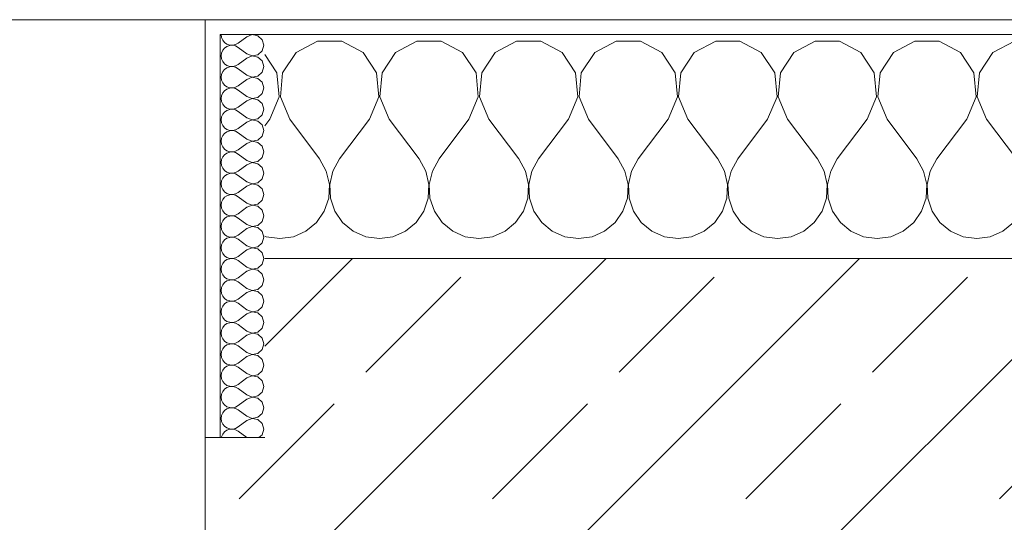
# Model space of a CAD drawing. Header units: metres. Extents: x -3.6 to 84.5, y -11 to 16.8.
# Tile 643 of 656: x 57.426 to 58.085, y 13.518 to 13.855. Entities that reach past the tile are written whole.
import ezdxf

# ---------------------------------------------------------------- set-up
doc = ezdxf.new("R2010")
doc.units = ezdxf.units.M
doc.header["$MEASUREMENT"] = 0
doc.layers.add('604 - Struktur.Wand Aussen', color=7, linetype='Continuous')
pattern_1 = [(0, (0, 0), (0, 0.08660254), [0, -0.05]), (0, (0.025, 0.0433), (0, 0.08660254), [0, -0.05])]

# ---------------------------------------------------------------- blocks, each defined once
blk = doc.blocks.new('*X42')
at = {"layer": '604 - Struktur.Wand Aussen', "color": 7, "linetype": 'Continuous', "lineweight": 5}
for p, q in [((57.62521, 13.84066), (57.6109, 13.83299)), ((57.64145, 13.84066), (57.62521, 13.84066)), ((57.65576, 13.83299), (57.64145, 13.84066)), ((57.69188, 13.84066), (57.67757, 13.83299)), ((57.70812, 13.84066), (57.69188, 13.84066)), ((57.72243, 13.83299), (57.70812, 13.84066)), ((57.75855, 13.84066), (57.74424, 13.83299)), ((57.77479, 13.84066), (57.75855, 13.84066)), ((57.7891, 13.83299), (57.77479, 13.84066)), ((57.82521, 13.84066), (57.8109, 13.83299)), ((57.84145, 13.84066), (57.82521, 13.84066)), ((57.85576, 13.83299), (57.84145, 13.84066)), ((57.89188, 13.84066), (57.87757, 13.83299)), ((57.90812, 13.84066), (57.89188, 13.84066)), ((57.92243, 13.83299), (57.90812, 13.84066)), ((57.95855, 13.84066), (57.94424, 13.83299)), ((57.97479, 13.84066), (57.95855, 13.84066)), ((57.9891, 13.83299), (57.97479, 13.84066)), ((58.02521, 13.84066), (58.0109, 13.83299)), ((58.04145, 13.84066), (58.02521, 13.84066)), ((58.05576, 13.83299), (58.04145, 13.84066)), ((58.09188, 13.84066), (58.07757, 13.83299)), ((58.10812, 13.84066), (58.09188, 13.84066)), ((58.12243, 13.83299), (58.10812, 13.84066)), ((58.15855, 13.84066), (58.14424, 13.83299)), ((58.17479, 13.84066), (58.15855, 13.84066)), ((58.1891, 13.83299), (58.17479, 13.84066)), ((58.22521, 13.84066), (58.2109, 13.83299)), ((58.24145, 13.84066), (58.22521, 13.84066)), ((58.25576, 13.83299), (58.24145, 13.84066)), ((58.29188, 13.84066), (58.27757, 13.83299)), ((58.30812, 13.84066), (58.29188, 13.84066)), ((58.32243, 13.83299), (58.30812, 13.84066)), ((58.35855, 13.84066), (58.34424, 13.83299)), ((58.37479, 13.84066), (58.35855, 13.84066)), ((58.3891, 13.83299), (58.37479, 13.84066)), ((58.42521, 13.84066), (58.4109, 13.83299)), ((58.44145, 13.84066), (58.42521, 13.84066)), ((58.45576, 13.83299), (58.44145, 13.84066)), ((58.49188, 13.84066), (58.47757, 13.83299)), ((58.50812, 13.84066), (58.49188, 13.84066)), ((58.52243, 13.83299), (58.50812, 13.84066)), ((58.55855, 13.84066), (58.54424, 13.83299)), ((58.57479, 13.84066), (58.55855, 13.84066)), ((58.5891, 13.83299), (58.57479, 13.84066)), ((58.62521, 13.84066), (58.6109, 13.83299)), ((58.64145, 13.84066), (58.62521, 13.84066)), ((58.65576, 13.83299), (58.64145, 13.84066)), ((58.69188, 13.84066), (58.67757, 13.83299)), ((58.7, 13.84066), (58.69188, 13.84066)), ((57.6109, 13.83299), (57.60192, 13.81947)), ((57.66475, 13.81947), (57.65576, 13.83299)), ((57.67757, 13.83299), (57.66858, 13.81947)), ((57.73142, 13.81947), (57.72243, 13.83299)), ((57.74424, 13.83299), (57.73525, 13.81947)), ((57.79808, 13.81947), (57.7891, 13.83299)), ((57.8109, 13.83299), (57.80192, 13.81947)), ((57.86475, 13.81947), (57.85576, 13.83299)), ((57.87757, 13.83299), (57.86858, 13.81947)), ((57.93142, 13.81947), (57.92243, 13.83299)), ((57.94424, 13.83299), (57.93525, 13.81947)), ((57.99808, 13.81947), (57.9891, 13.83299)), ((58.0109, 13.83299), (58.00192, 13.81947)), ((58.06475, 13.81947), (58.05576, 13.83299)), ((58.07757, 13.83299), (58.06858, 13.81947)), ((58.13142, 13.81947), (58.12243, 13.83299)), ((58.14424, 13.83299), (58.13525, 13.81947)), ((58.19808, 13.81947), (58.1891, 13.83299)), ((58.2109, 13.83299), (58.20192, 13.81947)), ((58.26475, 13.81947), (58.25576, 13.83299)), ((58.27757, 13.83299), (58.26858, 13.81947)), ((58.33142, 13.81947), (58.32243, 13.83299)), ((58.34424, 13.83299), (58.33525, 13.81947)), ((58.39808, 13.81947), (58.3891, 13.83299)), ((58.4109, 13.83299), (58.40192, 13.81947)), ((58.46475, 13.81947), (58.45576, 13.83299)), ((58.47757, 13.83299), (58.46858, 13.81947)), ((58.53142, 13.81947), (58.52243, 13.83299)), ((58.54424, 13.83299), (58.53525, 13.81947)), ((58.59808, 13.81947), (58.5891, 13.83299)), ((58.6109, 13.83299), (58.60192, 13.81947)), ((58.66475, 13.81947), (58.65576, 13.83299)), ((58.67757, 13.83299), (58.66858, 13.81947)), ((57.59808, 13.81947), (57.59, 13.83163)), ((57.59962, 13.8033), (57.59808, 13.81947)), ((57.60192, 13.81947), (57.60038, 13.8033)), ((57.66629, 13.8033), (57.66475, 13.81947)), ((57.66858, 13.81947), (57.66705, 13.8033)), ((57.73295, 13.8033), (57.73142, 13.81947)), ((57.73525, 13.81947), (57.73371, 13.8033)), ((57.79962, 13.8033), (57.79808, 13.81947)), ((57.80192, 13.81947), (57.80038, 13.8033)), ((57.86629, 13.8033), (57.86475, 13.81947)), ((57.86858, 13.81947), (57.86705, 13.8033)), ((57.93295, 13.8033), (57.93142, 13.81947)), ((57.93525, 13.81947), (57.93371, 13.8033)), ((57.99962, 13.8033), (57.99808, 13.81947)), ((58.00192, 13.81947), (58.00038, 13.8033)), ((58.06629, 13.8033), (58.06475, 13.81947)), ((58.06858, 13.81947), (58.06705, 13.8033)), ((58.13295, 13.8033), (58.13142, 13.81947)), ((58.13525, 13.81947), (58.13371, 13.8033)), ((58.19962, 13.8033), (58.19808, 13.81947)), ((58.20192, 13.81947), (58.20038, 13.8033)), ((58.26629, 13.8033), (58.26475, 13.81947)), ((58.26858, 13.81947), (58.26705, 13.8033)), ((58.33295, 13.8033), (58.33142, 13.81947)), ((58.33525, 13.81947), (58.33371, 13.8033)), ((58.39962, 13.8033), (58.39808, 13.81947)), ((58.40192, 13.81947), (58.40038, 13.8033)), ((58.46629, 13.8033), (58.46475, 13.81947)), ((58.46858, 13.81947), (58.46705, 13.8033)), ((58.53295, 13.8033), (58.53142, 13.81947)), ((58.53525, 13.81947), (58.53371, 13.8033)), ((58.59962, 13.8033), (58.59808, 13.81947)), ((58.60192, 13.81947), (58.60038, 13.8033)), ((58.66629, 13.8033), (58.66475, 13.81947)), ((58.66858, 13.81947), (58.66705, 13.8033)), ((57.59333, 13.78833), (57.59962, 13.8033)), ((57.60038, 13.8033), (57.60667, 13.78833)), ((57.66, 13.78833), (57.66629, 13.8033)), ((57.66705, 13.8033), (57.67333, 13.78833)), ((57.72667, 13.78833), (57.73295, 13.8033)), ((57.73371, 13.8033), (57.74, 13.78833)), ((57.79333, 13.78833), (57.79962, 13.8033)), ((57.80038, 13.8033), (57.80667, 13.78833)), ((57.86, 13.78833), (57.86629, 13.8033)), ((57.86705, 13.8033), (57.87333, 13.78833)), ((57.92667, 13.78833), (57.93295, 13.8033)), ((57.93371, 13.8033), (57.94, 13.78833)), ((57.99333, 13.78833), (57.99962, 13.8033)), ((58.00038, 13.8033), (58.00667, 13.78833)), ((58.06, 13.78833), (58.06629, 13.8033)), ((58.06705, 13.8033), (58.07333, 13.78833)), ((58.12667, 13.78833), (58.13295, 13.8033)), ((58.13371, 13.8033), (58.14, 13.78833)), ((58.19333, 13.78833), (58.19962, 13.8033)), ((58.20038, 13.8033), (58.20667, 13.78833)), ((58.26, 13.78833), (58.26629, 13.8033)), ((58.26705, 13.8033), (58.27333, 13.78833)), ((58.32667, 13.78833), (58.33295, 13.8033)), ((58.33371, 13.8033), (58.34, 13.78833)), ((58.39333, 13.78833), (58.39962, 13.8033)), ((58.40038, 13.8033), (58.40667, 13.78833)), ((58.46, 13.78833), (58.46629, 13.8033)), ((58.46705, 13.8033), (58.47333, 13.78833)), ((58.52667, 13.78833), (58.53295, 13.8033)), ((58.53371, 13.8033), (58.54, 13.78833)), ((58.59333, 13.78833), (58.59962, 13.8033)), ((58.60038, 13.8033), (58.60667, 13.78833)), ((58.66, 13.78833), (58.66629, 13.8033)), ((58.66705, 13.8033), (58.67333, 13.78833)), ((57.59333, 13.78833), (57.59, 13.78389)), ((57.60667, 13.78833), (57.62667, 13.76167)), ((57.66, 13.78833), (57.64, 13.76167)), ((57.67333, 13.78833), (57.69333, 13.76167)), ((57.72667, 13.78833), (57.70667, 13.76167)), ((57.74, 13.78833), (57.76, 13.76167)), ((57.79333, 13.78833), (57.77333, 13.76167)), ((57.80667, 13.78833), (57.82667, 13.76167)), ((57.86, 13.78833), (57.84, 13.76167)), ((57.87333, 13.78833), (57.89333, 13.76167)), ((57.92667, 13.78833), (57.90667, 13.76167)), ((57.94, 13.78833), (57.96, 13.76167)), ((57.99333, 13.78833), (57.97333, 13.76167)), ((58.00667, 13.78833), (58.02667, 13.76167)), ((58.06, 13.78833), (58.04, 13.76167)), ((58.07333, 13.78833), (58.09333, 13.76167)), ((58.12667, 13.78833), (58.10667, 13.76167)), ((58.14, 13.78833), (58.16, 13.76167)), ((58.19333, 13.78833), (58.17333, 13.76167)), ((58.20667, 13.78833), (58.22667, 13.76167)), ((58.26, 13.78833), (58.24, 13.76167)), ((58.27333, 13.78833), (58.29333, 13.76167)), ((58.32667, 13.78833), (58.30667, 13.76167)), ((58.34, 13.78833), (58.36, 13.76167)), ((58.39333, 13.78833), (58.37333, 13.76167)), ((58.40667, 13.78833), (58.42667, 13.76167)), ((58.46, 13.78833), (58.44, 13.76167)), ((58.47333, 13.78833), (58.49333, 13.76167)), ((58.52667, 13.78833), (58.50667, 13.76167)), ((58.54, 13.78833), (58.56, 13.76167)), ((58.59333, 13.78833), (58.57333, 13.76167)), ((58.60667, 13.78833), (58.62667, 13.76167)), ((58.66, 13.78833), (58.64, 13.76167)), ((58.67333, 13.78833), (58.69333, 13.76167)), ((57.63112, 13.75362), (57.62667, 13.76167)), ((57.64, 13.76167), (57.63555, 13.75362)), ((57.69778, 13.75362), (57.69333, 13.76167)), ((57.70667, 13.76167), (57.70222, 13.75362)), ((57.76445, 13.75362), (57.76, 13.76167)), ((57.77333, 13.76167), (57.76888, 13.75362)), ((57.83112, 13.75362), (57.82667, 13.76167)), ((57.84, 13.76167), (57.83555, 13.75362)), ((57.89778, 13.75362), (57.89333, 13.76167)), ((57.90667, 13.76167), (57.90222, 13.75362)), ((57.96445, 13.75362), (57.96, 13.76167)), ((57.97333, 13.76167), (57.96888, 13.75362)), ((58.03112, 13.75362), (58.02667, 13.76167)), ((58.04, 13.76167), (58.03555, 13.75362)), ((58.09778, 13.75362), (58.09333, 13.76167)), ((58.10667, 13.76167), (58.10222, 13.75362)), ((58.16445, 13.75362), (58.16, 13.76167)), ((58.17333, 13.76167), (58.16888, 13.75362)), ((58.23112, 13.75362), (58.22667, 13.76167)), ((58.24, 13.76167), (58.23555, 13.75362)), ((58.29778, 13.75362), (58.29333, 13.76167)), ((58.30667, 13.76167), (58.30222, 13.75362)), ((58.36445, 13.75362), (58.36, 13.76167)), ((58.37333, 13.76167), (58.36888, 13.75362)), ((58.43112, 13.75362), (58.42667, 13.76167)), ((58.44, 13.76167), (58.43555, 13.75362)), ((58.49778, 13.75362), (58.49333, 13.76167)), ((58.50667, 13.76167), (58.50222, 13.75362)), ((58.56445, 13.75362), (58.56, 13.76167)), ((58.57333, 13.76167), (58.56888, 13.75362)), ((58.63112, 13.75362), (58.62667, 13.76167)), ((58.64, 13.76167), (58.63555, 13.75362)), ((58.69778, 13.75362), (58.69333, 13.76167)), ((57.6332, 13.74466), (57.63112, 13.75362)), ((57.63555, 13.75362), (57.63347, 13.74466)), ((57.69987, 13.74466), (57.69778, 13.75362)), ((57.70222, 13.75362), (57.70013, 13.74466)), ((57.76653, 13.74466), (57.76445, 13.75362)), ((57.76888, 13.75362), (57.7668, 13.74466)), ((57.8332, 13.74466), (57.83112, 13.75362)), ((57.83555, 13.75362), (57.83347, 13.74466)), ((57.89987, 13.74466), (57.89778, 13.75362)), ((57.90222, 13.75362), (57.90013, 13.74466)), ((57.96653, 13.74466), (57.96445, 13.75362)), ((57.96888, 13.75362), (57.9668, 13.74466)), ((58.0332, 13.74466), (58.03112, 13.75362)), ((58.03555, 13.75362), (58.03347, 13.74466)), ((58.09987, 13.74466), (58.09778, 13.75362)), ((58.10222, 13.75362), (58.10013, 13.74466)), ((58.16653, 13.74466), (58.16445, 13.75362)), ((58.16888, 13.75362), (58.1668, 13.74466)), ((58.2332, 13.74466), (58.23112, 13.75362)), ((58.23555, 13.75362), (58.23347, 13.74466)), ((58.29987, 13.74466), (58.29778, 13.75362)), ((58.30222, 13.75362), (58.30013, 13.74466)), ((58.36653, 13.74466), (58.36445, 13.75362)), ((58.36888, 13.75362), (58.3668, 13.74466)), ((58.4332, 13.74466), (58.43112, 13.75362)), ((58.43555, 13.75362), (58.43347, 13.74466)), ((58.49987, 13.74466), (58.49778, 13.75362)), ((58.50222, 13.75362), (58.50013, 13.74466)), ((58.56653, 13.74466), (58.56445, 13.75362)), ((58.56888, 13.75362), (58.5668, 13.74466)), ((58.6332, 13.74466), (58.63112, 13.75362)), ((58.63555, 13.75362), (58.63347, 13.74466)), ((58.69987, 13.74466), (58.69778, 13.75362)), ((57.63275, 13.73547), (57.6332, 13.74466)), ((57.63347, 13.74466), (57.63391, 13.73547)), ((57.69942, 13.73547), (57.69987, 13.74466)), ((57.70013, 13.74466), (57.70058, 13.73547)), ((57.76609, 13.73547), (57.76653, 13.74466)), ((57.7668, 13.74466), (57.76725, 13.73547)), ((57.83275, 13.73547), (57.8332, 13.74466)), ((57.83347, 13.74466), (57.83391, 13.73547)), ((57.89942, 13.73547), (57.89987, 13.74466)), ((57.90013, 13.74466), (57.90058, 13.73547)), ((57.96609, 13.73547), (57.96653, 13.74466)), ((57.9668, 13.74466), (57.96725, 13.73547)), ((58.03275, 13.73547), (58.0332, 13.74466)), ((58.03347, 13.74466), (58.03391, 13.73547)), ((58.09942, 13.73547), (58.09987, 13.74466)), ((58.10013, 13.74466), (58.10058, 13.73547)), ((58.16609, 13.73547), (58.16653, 13.74466)), ((58.1668, 13.74466), (58.16725, 13.73547)), ((58.23275, 13.73547), (58.2332, 13.74466)), ((58.23347, 13.74466), (58.23391, 13.73547)), ((58.29942, 13.73547), (58.29987, 13.74466)), ((58.30013, 13.74466), (58.30058, 13.73547)), ((58.36609, 13.73547), (58.36653, 13.74466)), ((58.3668, 13.74466), (58.36725, 13.73547)), ((58.43275, 13.73547), (58.4332, 13.74466)), ((58.43347, 13.74466), (58.43391, 13.73547)), ((58.49942, 13.73547), (58.49987, 13.74466)), ((58.50013, 13.74466), (58.50058, 13.73547)), ((58.56609, 13.73547), (58.56653, 13.74466)), ((58.5668, 13.74466), (58.56725, 13.73547)), ((58.63275, 13.73547), (58.6332, 13.74466)), ((58.63347, 13.74466), (58.63391, 13.73547)), ((58.69942, 13.73547), (58.69987, 13.74466)), ((57.62981, 13.72676), (57.63275, 13.73547)), ((57.63391, 13.73547), (57.63685, 13.72676)), ((57.69648, 13.72676), (57.69942, 13.73547)), ((57.70058, 13.73547), (57.70352, 13.72676)), ((57.76315, 13.72676), (57.76609, 13.73547)), ((57.76725, 13.73547), (57.77019, 13.72676)), ((57.82981, 13.72676), (57.83275, 13.73547)), ((57.83391, 13.73547), (57.83685, 13.72676)), ((57.89648, 13.72676), (57.89942, 13.73547)), ((57.90058, 13.73547), (57.90352, 13.72676)), ((57.96315, 13.72676), (57.96609, 13.73547)), ((57.96725, 13.73547), (57.97019, 13.72676)), ((58.02981, 13.72676), (58.03275, 13.73547)), ((58.03391, 13.73547), (58.03685, 13.72676)), ((58.09648, 13.72676), (58.09942, 13.73547)), ((58.10058, 13.73547), (58.10352, 13.72676)), ((58.16315, 13.72676), (58.16609, 13.73547)), ((58.16725, 13.73547), (58.17019, 13.72676)), ((58.22981, 13.72676), (58.23275, 13.73547)), ((58.23391, 13.73547), (58.23685, 13.72676)), ((58.29648, 13.72676), (58.29942, 13.73547)), ((58.30058, 13.73547), (58.30352, 13.72676)), ((58.36315, 13.72676), (58.36609, 13.73547)), ((58.36725, 13.73547), (58.37019, 13.72676)), ((58.42981, 13.72676), (58.43275, 13.73547)), ((58.43391, 13.73547), (58.43685, 13.72676)), ((58.49648, 13.72676), (58.49942, 13.73547)), ((58.50058, 13.73547), (58.50352, 13.72676)), ((58.56315, 13.72676), (58.56609, 13.73547)), ((58.56725, 13.73547), (58.57019, 13.72676)), ((58.62981, 13.72676), (58.63275, 13.73547)), ((58.63391, 13.73547), (58.63685, 13.72676)), ((58.69648, 13.72676), (58.69942, 13.73547)), ((57.62461, 13.71918), (57.62981, 13.72676)), ((57.63685, 13.72676), (57.64206, 13.71918)), ((57.69127, 13.71918), (57.69648, 13.72676)), ((57.70352, 13.72676), (57.70873, 13.71918)), ((57.75794, 13.71918), (57.76315, 13.72676)), ((57.77019, 13.72676), (57.77539, 13.71918)), ((57.82461, 13.71918), (57.82981, 13.72676)), ((57.83685, 13.72676), (57.84206, 13.71918)), ((57.89127, 13.71918), (57.89648, 13.72676)), ((57.90352, 13.72676), (57.90873, 13.71918)), ((57.95794, 13.71918), (57.96315, 13.72676)), ((57.97019, 13.72676), (57.97539, 13.71918)), ((58.02461, 13.71918), (58.02981, 13.72676)), ((58.03685, 13.72676), (58.04206, 13.71918)), ((58.09127, 13.71918), (58.09648, 13.72676)), ((58.10352, 13.72676), (58.10873, 13.71918)), ((58.15794, 13.71918), (58.16315, 13.72676)), ((58.17019, 13.72676), (58.17539, 13.71918)), ((58.22461, 13.71918), (58.22981, 13.72676)), ((58.23685, 13.72676), (58.24206, 13.71918)), ((58.29127, 13.71918), (58.29648, 13.72676)), ((58.30352, 13.72676), (58.30873, 13.71918)), ((58.35794, 13.71918), (58.36315, 13.72676)), ((58.37019, 13.72676), (58.37539, 13.71918)), ((58.42461, 13.71918), (58.42981, 13.72676)), ((58.43685, 13.72676), (58.44206, 13.71918)), ((58.49127, 13.71918), (58.49648, 13.72676)), ((58.50352, 13.72676), (58.50873, 13.71918)), ((58.55794, 13.71918), (58.56315, 13.72676)), ((58.57019, 13.72676), (58.57539, 13.71918)), ((58.62461, 13.71918), (58.62981, 13.72676)), ((58.63685, 13.72676), (58.64206, 13.71918)), ((58.69127, 13.71918), (58.69648, 13.72676)), ((57.61752, 13.71331), (57.62461, 13.71918)), ((57.64206, 13.71918), (57.64914, 13.71331)), ((57.68419, 13.71331), (57.69127, 13.71918)), ((57.70873, 13.71918), (57.71581, 13.71331)), ((57.75086, 13.71331), (57.75794, 13.71918)), ((57.77539, 13.71918), (57.78248, 13.71331)), ((57.81752, 13.71331), (57.82461, 13.71918)), ((57.84206, 13.71918), (57.84914, 13.71331)), ((57.88419, 13.71331), (57.89127, 13.71918)), ((57.90873, 13.71918), (57.91581, 13.71331)), ((57.95086, 13.71331), (57.95794, 13.71918)), ((57.97539, 13.71918), (57.98248, 13.71331)), ((58.01752, 13.71331), (58.02461, 13.71918)), ((58.04206, 13.71918), (58.04914, 13.71331)), ((58.08419, 13.71331), (58.09127, 13.71918)), ((58.10873, 13.71918), (58.11581, 13.71331)), ((58.15086, 13.71331), (58.15794, 13.71918)), ((58.17539, 13.71918), (58.18248, 13.71331)), ((58.21752, 13.71331), (58.22461, 13.71918)), ((58.24206, 13.71918), (58.24914, 13.71331)), ((58.28419, 13.71331), (58.29127, 13.71918)), ((58.30873, 13.71918), (58.31581, 13.71331)), ((58.35086, 13.71331), (58.35794, 13.71918)), ((58.37539, 13.71918), (58.38248, 13.71331)), ((58.41752, 13.71331), (58.42461, 13.71918)), ((58.44206, 13.71918), (58.44914, 13.71331)), ((58.48419, 13.71331), (58.49127, 13.71918)), ((58.50873, 13.71918), (58.51581, 13.71331)), ((58.55086, 13.71331), (58.55794, 13.71918)), ((58.57539, 13.71918), (58.58248, 13.71331)), ((58.61752, 13.71331), (58.62461, 13.71918)), ((58.64206, 13.71918), (58.64914, 13.71331)), ((58.68419, 13.71331), (58.69127, 13.71918)), ((57.59, 13.70999), (57.59089, 13.7096)), ((57.59089, 13.7096), (57.6, 13.70833)), ((57.6, 13.70833), (57.60911, 13.7096)), ((57.60911, 13.7096), (57.61752, 13.71331)), ((57.64914, 13.71331), (57.65756, 13.7096)), ((57.65756, 13.7096), (57.66667, 13.70833)), ((57.66667, 13.70833), (57.67578, 13.7096)), ((57.67578, 13.7096), (57.68419, 13.71331)), ((57.71581, 13.71331), (57.72422, 13.7096)), ((57.72422, 13.7096), (57.73333, 13.70833)), ((57.73333, 13.70833), (57.74244, 13.7096)), ((57.74244, 13.7096), (57.75086, 13.71331)), ((57.78248, 13.71331), (57.79089, 13.7096)), ((57.79089, 13.7096), (57.8, 13.70833)), ((57.8, 13.70833), (57.80911, 13.7096)), ((57.80911, 13.7096), (57.81752, 13.71331)), ((57.84914, 13.71331), (57.85756, 13.7096)), ((57.85756, 13.7096), (57.86667, 13.70833)), ((57.86667, 13.70833), (57.87578, 13.7096)), ((57.87578, 13.7096), (57.88419, 13.71331)), ((57.91581, 13.71331), (57.92422, 13.7096)), ((57.92422, 13.7096), (57.93333, 13.70833)), ((57.93333, 13.70833), (57.94244, 13.7096)), ((57.94244, 13.7096), (57.95086, 13.71331)), ((57.98248, 13.71331), (57.99089, 13.7096)), ((57.99089, 13.7096), (58, 13.70833)), ((58, 13.70833), (58.00911, 13.7096)), ((58.00911, 13.7096), (58.01752, 13.71331)), ((58.04914, 13.71331), (58.05756, 13.7096)), ((58.05756, 13.7096), (58.06667, 13.70833)), ((58.06667, 13.70833), (58.07578, 13.7096)), ((58.07578, 13.7096), (58.08419, 13.71331)), ((58.11581, 13.71331), (58.12422, 13.7096)), ((58.12422, 13.7096), (58.13333, 13.70833)), ((58.13333, 13.70833), (58.14244, 13.7096)), ((58.14244, 13.7096), (58.15086, 13.71331)), ((58.18248, 13.71331), (58.19089, 13.7096)), ((58.19089, 13.7096), (58.2, 13.70833)), ((58.2, 13.70833), (58.20911, 13.7096)), ((58.20911, 13.7096), (58.21752, 13.71331)), ((58.24914, 13.71331), (58.25756, 13.7096)), ((58.25756, 13.7096), (58.26667, 13.70833)), ((58.26667, 13.70833), (58.27578, 13.7096)), ((58.27578, 13.7096), (58.28419, 13.71331)), ((58.31581, 13.71331), (58.32422, 13.7096)), ((58.32422, 13.7096), (58.33333, 13.70833)), ((58.33333, 13.70833), (58.34244, 13.7096)), ((58.34244, 13.7096), (58.35086, 13.71331)), ((58.38248, 13.71331), (58.39089, 13.7096)), ((58.39089, 13.7096), (58.4, 13.70833)), ((58.4, 13.70833), (58.40911, 13.7096)), ((58.40911, 13.7096), (58.41752, 13.71331)), ((58.44914, 13.71331), (58.45756, 13.7096)), ((58.45756, 13.7096), (58.46667, 13.70833)), ((58.46667, 13.70833), (58.47578, 13.7096)), ((58.47578, 13.7096), (58.48419, 13.71331)), ((58.51581, 13.71331), (58.52422, 13.7096)), ((58.52422, 13.7096), (58.53333, 13.70833)), ((58.53333, 13.70833), (58.54244, 13.7096)), ((58.54244, 13.7096), (58.55086, 13.71331)), ((58.58248, 13.71331), (58.59089, 13.7096)), ((58.59089, 13.7096), (58.6, 13.70833)), ((58.6, 13.70833), (58.60911, 13.7096)), ((58.60911, 13.7096), (58.61752, 13.71331)), ((58.64914, 13.71331), (58.65756, 13.7096)), ((58.65756, 13.7096), (58.66667, 13.70833)), ((58.66667, 13.70833), (58.67578, 13.7096)), ((58.67578, 13.7096), (58.68419, 13.71331))]:
    blk.add_line(p, q, dxfattribs=at)
blk = doc.blocks.new('*X70')
at = {"layer": '604 - Struktur.Wand Aussen', "color": 7, "linetype": 'Continuous', "lineweight": 5}
for p, q in [((57.56071, 13.845), (57.56099, 13.84305)), ((57.56099, 13.84305), (57.56178, 13.84124)), ((57.56178, 13.84124), (57.56304, 13.83973)), ((57.56304, 13.83973), (57.56466, 13.83861)), ((57.57042, 13.83833), (57.57214, 13.83929)), ((57.57786, 13.84357), (57.57214, 13.83929)), ((57.5815, 13.84497), (57.57786, 13.84357)), ((57.58534, 13.84425), (57.5815, 13.84497)), ((57.58822, 13.84161), (57.58534, 13.84425)), ((57.58929, 13.83786), (57.58822, 13.84161)), ((57.56099, 13.83267), (57.56071, 13.83071)), ((57.56178, 13.83447), (57.56099, 13.83267)), ((57.56304, 13.83599), (57.56178, 13.83447)), ((57.56466, 13.8371), (57.56304, 13.83599)), ((57.56466, 13.83861), (57.56653, 13.83798)), ((57.56653, 13.83773), (57.56466, 13.8371)), ((57.56653, 13.83798), (57.5685, 13.83789)), ((57.5685, 13.83783), (57.56653, 13.83773)), ((57.5685, 13.83789), (57.57042, 13.83833)), ((57.57042, 13.83738), (57.5685, 13.83783)), ((57.57214, 13.83643), (57.57042, 13.83738)), ((57.57786, 13.83214), (57.57214, 13.83643)), ((57.57786, 13.83214), (57.5815, 13.83074)), ((57.58534, 13.83147), (57.58822, 13.8341)), ((57.58822, 13.8341), (57.58929, 13.83786)), ((57.56071, 13.83071), (57.56099, 13.82876)), ((57.56099, 13.82876), (57.56178, 13.82696)), ((57.56178, 13.82696), (57.56304, 13.82544)), ((57.57786, 13.82929), (57.57214, 13.825)), ((57.5815, 13.83069), (57.57786, 13.82929)), ((57.5815, 13.83074), (57.58534, 13.83147)), ((57.58534, 13.82996), (57.5815, 13.83069)), ((57.58822, 13.82733), (57.58534, 13.82996)), ((57.58929, 13.82357), (57.58822, 13.82733)), ((57.56178, 13.82018), (57.56099, 13.81838)), ((57.56304, 13.8217), (57.56178, 13.82018)), ((57.56304, 13.82544), (57.56466, 13.82433)), ((57.56466, 13.82282), (57.56304, 13.8217)), ((57.56466, 13.82433), (57.56653, 13.8237)), ((57.56653, 13.82345), (57.56466, 13.82282)), ((57.56653, 13.8237), (57.5685, 13.8236)), ((57.5685, 13.82354), (57.56653, 13.82345)), ((57.5685, 13.8236), (57.57042, 13.82405)), ((57.57042, 13.8231), (57.5685, 13.82354)), ((57.57042, 13.82405), (57.57214, 13.825)), ((57.57214, 13.82214), (57.57042, 13.8231)), ((57.57786, 13.81786), (57.57214, 13.82214)), ((57.58534, 13.81718), (57.58822, 13.81982)), ((57.58822, 13.81982), (57.58929, 13.82357)), ((57.56099, 13.81838), (57.56071, 13.81643)), ((57.56071, 13.81643), (57.56099, 13.81448)), ((57.56099, 13.81448), (57.56178, 13.81267)), ((57.56178, 13.81267), (57.56304, 13.81116)), ((57.57786, 13.815), (57.57214, 13.81071)), ((57.57786, 13.81786), (57.5815, 13.81646)), ((57.5815, 13.8164), (57.57786, 13.815)), ((57.5815, 13.81646), (57.58534, 13.81718)), ((57.58534, 13.81567), (57.5815, 13.8164)), ((57.58822, 13.81304), (57.58534, 13.81567)), ((57.58929, 13.80929), (57.58822, 13.81304)), ((57.56178, 13.8059), (57.56099, 13.80409)), ((57.56304, 13.80742), (57.56178, 13.8059)), ((57.56304, 13.81116), (57.56466, 13.81004)), ((57.56466, 13.80853), (57.56304, 13.80742)), ((57.56466, 13.81004), (57.56653, 13.80941)), ((57.56653, 13.80916), (57.56466, 13.80853)), ((57.56653, 13.80941), (57.5685, 13.80931)), ((57.5685, 13.80926), (57.56653, 13.80916)), ((57.5685, 13.80931), (57.57042, 13.80976)), ((57.57042, 13.80881), (57.5685, 13.80926)), ((57.57042, 13.80976), (57.57214, 13.81071)), ((57.57214, 13.80786), (57.57042, 13.80881)), ((57.57786, 13.80357), (57.57214, 13.80786)), ((57.58822, 13.80553), (57.58929, 13.80929)), ((57.56099, 13.80409), (57.56071, 13.80214)), ((57.56071, 13.80214), (57.56099, 13.80019)), ((57.56099, 13.80019), (57.56178, 13.79839)), ((57.57786, 13.80071), (57.57214, 13.79643)), ((57.57786, 13.80357), (57.5815, 13.80217)), ((57.5815, 13.80211), (57.57786, 13.80071)), ((57.5815, 13.80217), (57.58534, 13.8029)), ((57.58534, 13.80139), (57.5815, 13.80211)), ((57.58534, 13.8029), (57.58822, 13.80553)), ((57.58822, 13.79876), (57.58534, 13.80139)), ((57.56178, 13.79839), (57.56304, 13.79687)), ((57.56304, 13.79313), (57.56178, 13.79161)), ((57.56304, 13.79687), (57.56466, 13.79575)), ((57.56466, 13.79425), (57.56304, 13.79313)), ((57.56466, 13.79575), (57.56653, 13.79512)), ((57.56653, 13.79488), (57.56466, 13.79425)), ((57.56653, 13.79512), (57.5685, 13.79503)), ((57.5685, 13.79497), (57.56653, 13.79488)), ((57.5685, 13.79503), (57.57042, 13.79547)), ((57.57042, 13.79453), (57.5685, 13.79497)), ((57.57042, 13.79547), (57.57214, 13.79643)), ((57.57214, 13.79357), (57.57042, 13.79453)), ((57.57786, 13.78929), (57.57214, 13.79357)), ((57.58929, 13.795), (57.58822, 13.79876)), ((57.58822, 13.79124), (57.58929, 13.795)), ((57.56099, 13.78981), (57.56071, 13.78786)), ((57.56071, 13.78786), (57.56099, 13.78591)), ((57.56178, 13.79161), (57.56099, 13.78981)), ((57.57786, 13.78643), (57.57214, 13.78214)), ((57.57786, 13.78929), (57.5815, 13.78789)), ((57.5815, 13.78783), (57.57786, 13.78643)), ((57.5815, 13.78789), (57.58534, 13.78861)), ((57.58534, 13.7871), (57.5815, 13.78783)), ((57.58534, 13.78861), (57.58822, 13.79124)), ((57.58822, 13.78447), (57.58534, 13.7871)), ((57.56099, 13.78591), (57.56178, 13.7841)), ((57.56178, 13.7841), (57.56304, 13.78258)), ((57.56304, 13.78258), (57.56466, 13.78147)), ((57.56466, 13.77996), (57.56304, 13.77884)), ((57.56466, 13.78147), (57.56653, 13.78084)), ((57.56653, 13.78059), (57.56466, 13.77996)), ((57.56653, 13.78084), (57.5685, 13.78074)), ((57.5685, 13.78069), (57.56653, 13.78059)), ((57.5685, 13.78074), (57.57042, 13.78119)), ((57.57042, 13.78024), (57.5685, 13.78069)), ((57.57042, 13.78119), (57.57214, 13.78214)), ((57.57214, 13.77929), (57.57042, 13.78024)), ((57.58929, 13.78071), (57.58822, 13.78447)), ((57.58822, 13.77696), (57.58929, 13.78071)), ((57.56099, 13.77552), (57.56071, 13.77357)), ((57.56071, 13.77357), (57.56099, 13.77162)), ((57.56178, 13.77733), (57.56099, 13.77552)), ((57.56304, 13.77884), (57.56178, 13.77733)), ((57.57786, 13.775), (57.57214, 13.77929)), ((57.57786, 13.775), (57.5815, 13.7736)), ((57.5815, 13.77354), (57.57786, 13.77214)), ((57.5815, 13.7736), (57.58534, 13.77433)), ((57.58534, 13.77282), (57.5815, 13.77354)), ((57.58534, 13.77433), (57.58822, 13.77696)), ((57.58822, 13.77018), (57.58534, 13.77282)), ((57.56099, 13.77162), (57.56178, 13.76982)), ((57.56178, 13.76982), (57.56304, 13.7683)), ((57.56304, 13.7683), (57.56466, 13.76718)), ((57.56466, 13.76718), (57.56653, 13.76655)), ((57.56653, 13.7663), (57.56466, 13.76567)), ((57.56653, 13.76655), (57.5685, 13.76646)), ((57.5685, 13.7664), (57.56653, 13.7663)), ((57.5685, 13.76646), (57.57042, 13.7669)), ((57.57042, 13.76595), (57.5685, 13.7664)), ((57.57042, 13.7669), (57.57214, 13.76786)), ((57.57786, 13.77214), (57.57214, 13.76786)), ((57.58929, 13.76643), (57.58822, 13.77018)), ((57.58822, 13.76267), (57.58929, 13.76643)), ((57.56099, 13.76124), (57.56071, 13.75929)), ((57.56178, 13.76304), (57.56099, 13.76124)), ((57.56304, 13.76456), (57.56178, 13.76304)), ((57.56466, 13.76567), (57.56304, 13.76456)), ((57.57214, 13.765), (57.57042, 13.76595)), ((57.57786, 13.76071), (57.57214, 13.765)), ((57.57786, 13.76071), (57.5815, 13.75931)), ((57.5815, 13.75931), (57.58534, 13.76004)), ((57.58534, 13.76004), (57.58822, 13.76267)), ((57.56071, 13.75929), (57.56099, 13.75733)), ((57.56099, 13.75733), (57.56178, 13.75553)), ((57.56178, 13.75553), (57.56304, 13.75401)), ((57.56304, 13.75401), (57.56466, 13.7529)), ((57.57042, 13.75262), (57.57214, 13.75357)), ((57.57786, 13.75786), (57.57214, 13.75357)), ((57.5815, 13.75926), (57.57786, 13.75786)), ((57.58534, 13.75853), (57.5815, 13.75926)), ((57.58822, 13.7559), (57.58534, 13.75853)), ((57.58929, 13.75214), (57.58822, 13.7559)), ((57.56099, 13.74695), (57.56071, 13.745)), ((57.56178, 13.74876), (57.56099, 13.74695)), ((57.56304, 13.75027), (57.56178, 13.74876)), ((57.56466, 13.75139), (57.56304, 13.75027)), ((57.56466, 13.7529), (57.56653, 13.75227)), ((57.56653, 13.75202), (57.56466, 13.75139)), ((57.56653, 13.75227), (57.5685, 13.75217)), ((57.5685, 13.75211), (57.56653, 13.75202)), ((57.5685, 13.75217), (57.57042, 13.75262)), ((57.57042, 13.75167), (57.5685, 13.75211)), ((57.57214, 13.75071), (57.57042, 13.75167)), ((57.57786, 13.74643), (57.57214, 13.75071)), ((57.57786, 13.74643), (57.5815, 13.74503)), ((57.58534, 13.74575), (57.58822, 13.74839)), ((57.58822, 13.74839), (57.58929, 13.75214)), ((57.56071, 13.745), (57.56099, 13.74305)), ((57.56099, 13.74305), (57.56178, 13.74124)), ((57.56178, 13.74124), (57.56304, 13.73973)), ((57.57786, 13.74357), (57.57214, 13.73929)), ((57.5815, 13.74497), (57.57786, 13.74357)), ((57.5815, 13.74503), (57.58534, 13.74575)), ((57.58534, 13.74425), (57.5815, 13.74497)), ((57.58822, 13.74161), (57.58534, 13.74425)), ((57.58929, 13.73786), (57.58822, 13.74161)), ((57.56178, 13.73447), (57.56099, 13.73267)), ((57.56304, 13.73599), (57.56178, 13.73447)), ((57.56304, 13.73973), (57.56466, 13.73861)), ((57.56466, 13.7371), (57.56304, 13.73599)), ((57.56466, 13.73861), (57.56653, 13.73798)), ((57.56653, 13.73773), (57.56466, 13.7371)), ((57.56653, 13.73798), (57.5685, 13.73789)), ((57.5685, 13.73783), (57.56653, 13.73773)), ((57.5685, 13.73789), (57.57042, 13.73833)), ((57.57042, 13.73738), (57.5685, 13.73783)), ((57.57042, 13.73833), (57.57214, 13.73929)), ((57.57214, 13.73643), (57.57042, 13.73738)), ((57.57786, 13.73214), (57.57214, 13.73643)), ((57.58534, 13.73147), (57.58822, 13.7341)), ((57.58822, 13.7341), (57.58929, 13.73786)), ((57.56099, 13.73267), (57.56071, 13.73071)), ((57.56071, 13.73071), (57.56099, 13.72876)), ((57.56099, 13.72876), (57.56178, 13.72696)), ((57.56178, 13.72696), (57.56304, 13.72544)), ((57.57786, 13.72929), (57.57214, 13.725)), ((57.57786, 13.73214), (57.5815, 13.73074)), ((57.5815, 13.73069), (57.57786, 13.72929)), ((57.5815, 13.73074), (57.58534, 13.73147)), ((57.58534, 13.72996), (57.5815, 13.73069)), ((57.58822, 13.72733), (57.58534, 13.72996)), ((57.58929, 13.72357), (57.58822, 13.72733)), ((57.56178, 13.72018), (57.56099, 13.71838)), ((57.56304, 13.7217), (57.56178, 13.72018)), ((57.56304, 13.72544), (57.56466, 13.72433)), ((57.56466, 13.72282), (57.56304, 13.7217)), ((57.56466, 13.72433), (57.56653, 13.7237)), ((57.56653, 13.72345), (57.56466, 13.72282)), ((57.56653, 13.7237), (57.5685, 13.7236)), ((57.5685, 13.72354), (57.56653, 13.72345)), ((57.5685, 13.7236), (57.57042, 13.72405)), ((57.57042, 13.7231), (57.5685, 13.72354)), ((57.57042, 13.72405), (57.57214, 13.725)), ((57.57214, 13.72214), (57.57042, 13.7231)), ((57.57786, 13.71786), (57.57214, 13.72214)), ((57.58822, 13.71982), (57.58929, 13.72357)), ((57.56099, 13.71838), (57.56071, 13.71643)), ((57.56071, 13.71643), (57.56099, 13.71448)), ((57.56099, 13.71448), (57.56178, 13.71267)), ((57.57786, 13.715), (57.57214, 13.71071)), ((57.57786, 13.71786), (57.5815, 13.71646)), ((57.5815, 13.7164), (57.57786, 13.715)), ((57.5815, 13.71646), (57.58534, 13.71718)), ((57.58534, 13.71567), (57.5815, 13.7164)), ((57.58534, 13.71718), (57.58822, 13.71982)), ((57.58822, 13.71304), (57.58534, 13.71567)), ((57.56178, 13.71267), (57.56304, 13.71116)), ((57.56304, 13.70742), (57.56178, 13.7059)), ((57.56304, 13.71116), (57.56466, 13.71004)), ((57.56466, 13.70853), (57.56304, 13.70742)), ((57.56466, 13.71004), (57.56653, 13.70941)), ((57.56653, 13.70916), (57.56466, 13.70853)), ((57.56653, 13.70941), (57.5685, 13.70931)), ((57.5685, 13.70926), (57.56653, 13.70916)), ((57.5685, 13.70931), (57.57042, 13.70976)), ((57.57042, 13.70881), (57.5685, 13.70926)), ((57.57042, 13.70976), (57.57214, 13.71071)), ((57.57214, 13.70786), (57.57042, 13.70881)), ((57.57786, 13.70357), (57.57214, 13.70786)), ((57.58929, 13.70929), (57.58822, 13.71304)), ((57.58822, 13.70553), (57.58929, 13.70929)), ((57.56099, 13.70409), (57.56071, 13.70214)), ((57.56071, 13.70214), (57.56099, 13.70019)), ((57.56178, 13.7059), (57.56099, 13.70409)), ((57.57786, 13.70071), (57.57214, 13.69643)), ((57.57786, 13.70357), (57.5815, 13.70217)), ((57.5815, 13.70211), (57.57786, 13.70071)), ((57.5815, 13.70217), (57.58534, 13.7029)), ((57.58534, 13.70139), (57.5815, 13.70211)), ((57.58534, 13.7029), (57.58822, 13.70553)), ((57.58822, 13.69876), (57.58534, 13.70139)), ((57.56099, 13.70019), (57.56178, 13.69839)), ((57.56178, 13.69839), (57.56304, 13.69687)), ((57.56304, 13.69687), (57.56466, 13.69575)), ((57.56466, 13.69425), (57.56304, 13.69313)), ((57.56466, 13.69575), (57.56653, 13.69512)), ((57.56653, 13.69488), (57.56466, 13.69425)), ((57.56653, 13.69512), (57.5685, 13.69503)), ((57.5685, 13.69497), (57.56653, 13.69488)), ((57.5685, 13.69503), (57.57042, 13.69547)), ((57.57042, 13.69453), (57.5685, 13.69497)), ((57.57042, 13.69547), (57.57214, 13.69643)), ((57.57214, 13.69357), (57.57042, 13.69453)), ((57.58929, 13.695), (57.58822, 13.69876)), ((57.58822, 13.69124), (57.58929, 13.695)), ((57.56099, 13.68981), (57.56071, 13.68786)), ((57.56071, 13.68786), (57.56099, 13.68591)), ((57.56178, 13.69161), (57.56099, 13.68981)), ((57.56304, 13.69313), (57.56178, 13.69161)), ((57.57786, 13.68929), (57.57214, 13.69357)), ((57.57786, 13.68929), (57.5815, 13.68789)), ((57.5815, 13.68783), (57.57786, 13.68643)), ((57.5815, 13.68789), (57.58534, 13.68861)), ((57.58534, 13.6871), (57.5815, 13.68783)), ((57.58534, 13.68861), (57.58822, 13.69124)), ((57.58822, 13.68447), (57.58534, 13.6871)), ((57.56099, 13.68591), (57.56178, 13.6841)), ((57.56178, 13.6841), (57.56304, 13.68258)), ((57.56304, 13.68258), (57.56466, 13.68147)), ((57.56466, 13.68147), (57.56653, 13.68084)), ((57.56653, 13.68059), (57.56466, 13.67996)), ((57.56653, 13.68084), (57.5685, 13.68074)), ((57.5685, 13.68069), (57.56653, 13.68059)), ((57.5685, 13.68074), (57.57042, 13.68119)), ((57.57042, 13.68024), (57.5685, 13.68069)), ((57.57042, 13.68119), (57.57214, 13.68214)), ((57.57786, 13.68643), (57.57214, 13.68214)), ((57.58929, 13.68071), (57.58822, 13.68447)), ((57.58822, 13.67696), (57.58929, 13.68071)), ((57.56099, 13.67552), (57.56071, 13.67357)), ((57.56178, 13.67733), (57.56099, 13.67552)), ((57.56304, 13.67884), (57.56178, 13.67733)), ((57.56466, 13.67996), (57.56304, 13.67884)), ((57.57214, 13.67929), (57.57042, 13.68024)), ((57.57786, 13.675), (57.57214, 13.67929)), ((57.57786, 13.675), (57.5815, 13.6736)), ((57.5815, 13.6736), (57.58534, 13.67433)), ((57.58534, 13.67433), (57.58822, 13.67696)), ((57.56071, 13.67357), (57.56099, 13.67162)), ((57.56099, 13.67162), (57.56178, 13.66982)), ((57.56178, 13.66982), (57.56304, 13.6683)), ((57.56304, 13.6683), (57.56466, 13.66718)), ((57.57042, 13.6669), (57.57214, 13.66786)), ((57.57786, 13.67214), (57.57214, 13.66786)), ((57.5815, 13.67354), (57.57786, 13.67214)), ((57.58534, 13.67282), (57.5815, 13.67354)), ((57.58822, 13.67018), (57.58534, 13.67282)), ((57.58929, 13.66643), (57.58822, 13.67018)), ((57.56099, 13.66124), (57.56071, 13.65929)), ((57.56178, 13.66304), (57.56099, 13.66124)), ((57.56304, 13.66456), (57.56178, 13.66304)), ((57.56466, 13.66567), (57.56304, 13.66456)), ((57.56466, 13.66718), (57.56653, 13.66655)), ((57.56653, 13.6663), (57.56466, 13.66567)), ((57.56653, 13.66655), (57.5685, 13.66646)), ((57.5685, 13.6664), (57.56653, 13.6663)), ((57.5685, 13.66646), (57.57042, 13.6669)), ((57.57042, 13.66595), (57.5685, 13.6664)), ((57.57214, 13.665), (57.57042, 13.66595)), ((57.57786, 13.66071), (57.57214, 13.665)), ((57.57786, 13.66071), (57.5815, 13.65931)), ((57.58534, 13.66004), (57.58822, 13.66267)), ((57.58822, 13.66267), (57.58929, 13.66643)), ((57.56071, 13.65929), (57.56099, 13.65733)), ((57.56099, 13.65733), (57.56178, 13.65553)), ((57.56178, 13.65553), (57.56304, 13.65401)), ((57.57786, 13.65786), (57.57214, 13.65357)), ((57.5815, 13.65926), (57.57786, 13.65786)), ((57.5815, 13.65931), (57.58534, 13.66004)), ((57.58534, 13.65853), (57.5815, 13.65926)), ((57.58822, 13.6559), (57.58534, 13.65853)), ((57.58929, 13.65214), (57.58822, 13.6559)), ((57.56178, 13.64876), (57.56099, 13.64695)), ((57.56304, 13.65027), (57.56178, 13.64876)), ((57.56304, 13.65401), (57.56466, 13.6529)), ((57.56466, 13.65139), (57.56304, 13.65027)), ((57.56466, 13.6529), (57.56653, 13.65227)), ((57.56653, 13.65202), (57.56466, 13.65139)), ((57.56653, 13.65227), (57.5685, 13.65217)), ((57.5685, 13.65211), (57.56653, 13.65202)), ((57.5685, 13.65217), (57.57042, 13.65262)), ((57.57042, 13.65167), (57.5685, 13.65211)), ((57.57042, 13.65262), (57.57214, 13.65357)), ((57.57214, 13.65071), (57.57042, 13.65167)), ((57.57786, 13.64643), (57.57214, 13.65071)), ((57.58534, 13.64575), (57.58822, 13.64839)), ((57.58822, 13.64839), (57.58929, 13.65214)), ((57.56099, 13.64695), (57.56071, 13.645)), ((57.56071, 13.645), (57.56099, 13.64305)), ((57.56099, 13.64305), (57.56178, 13.64124)), ((57.56178, 13.64124), (57.56304, 13.63973)), ((57.57786, 13.64357), (57.57214, 13.63929)), ((57.57786, 13.64643), (57.5815, 13.64503)), ((57.5815, 13.64497), (57.57786, 13.64357)), ((57.5815, 13.64503), (57.58534, 13.64575)), ((57.58534, 13.64425), (57.5815, 13.64497)), ((57.58822, 13.64161), (57.58534, 13.64425)), ((57.58929, 13.63786), (57.58822, 13.64161)), ((57.56178, 13.63447), (57.56099, 13.63267)), ((57.56304, 13.63599), (57.56178, 13.63447)), ((57.56304, 13.63973), (57.56466, 13.63861)), ((57.56466, 13.6371), (57.56304, 13.63599)), ((57.56466, 13.63861), (57.56653, 13.63798)), ((57.56653, 13.63773), (57.56466, 13.6371)), ((57.56653, 13.63798), (57.5685, 13.63789)), ((57.5685, 13.63783), (57.56653, 13.63773)), ((57.5685, 13.63789), (57.57042, 13.63833)), ((57.57042, 13.63738), (57.5685, 13.63783)), ((57.57042, 13.63833), (57.57214, 13.63929)), ((57.57214, 13.63643), (57.57042, 13.63738)), ((57.57786, 13.63214), (57.57214, 13.63643)), ((57.58822, 13.6341), (57.58929, 13.63786)), ((57.56099, 13.63267), (57.56071, 13.63071)), ((57.56071, 13.63071), (57.56099, 13.62876)), ((57.56099, 13.62876), (57.56178, 13.62696)), ((57.57786, 13.62929), (57.57214, 13.625)), ((57.57786, 13.63214), (57.5815, 13.63074)), ((57.5815, 13.63069), (57.57786, 13.62929)), ((57.5815, 13.63074), (57.58534, 13.63147)), ((57.58534, 13.62996), (57.5815, 13.63069)), ((57.58534, 13.63147), (57.58822, 13.6341)), ((57.58822, 13.62733), (57.58534, 13.62996)), ((57.56178, 13.62696), (57.56304, 13.62544)), ((57.56304, 13.6217), (57.56178, 13.62018)), ((57.56304, 13.62544), (57.56466, 13.62433)), ((57.56466, 13.62282), (57.56304, 13.6217)), ((57.56466, 13.62433), (57.56653, 13.6237)), ((57.56653, 13.62345), (57.56466, 13.62282)), ((57.56653, 13.6237), (57.5685, 13.6236)), ((57.5685, 13.62354), (57.56653, 13.62345)), ((57.5685, 13.6236), (57.57042, 13.62405)), ((57.57042, 13.6231), (57.5685, 13.62354)), ((57.57042, 13.62405), (57.57214, 13.625)), ((57.57214, 13.62214), (57.57042, 13.6231)), ((57.57786, 13.61786), (57.57214, 13.62214)), ((57.58929, 13.62357), (57.58822, 13.62733)), ((57.58822, 13.61982), (57.58929, 13.62357)), ((57.56099, 13.61838), (57.56071, 13.61643)), ((57.56071, 13.61643), (57.56099, 13.61448)), ((57.56178, 13.62018), (57.56099, 13.61838)), ((57.57786, 13.615), (57.57214, 13.61071)), ((57.57786, 13.61786), (57.5815, 13.61646)), ((57.5815, 13.6164), (57.57786, 13.615)), ((57.5815, 13.61646), (57.58534, 13.61718)), ((57.58534, 13.61567), (57.5815, 13.6164)), ((57.58534, 13.61718), (57.58822, 13.61982)), ((57.58822, 13.61304), (57.58534, 13.61567)), ((57.56099, 13.61448), (57.56178, 13.61267)), ((57.56178, 13.61267), (57.56304, 13.61116)), ((57.56304, 13.61116), (57.56466, 13.61004)), ((57.56466, 13.60853), (57.56304, 13.60742)), ((57.56466, 13.61004), (57.56653, 13.60941)), ((57.56653, 13.60916), (57.56466, 13.60853)), ((57.56653, 13.60941), (57.5685, 13.60931)), ((57.5685, 13.60926), (57.56653, 13.60916)), ((57.5685, 13.60931), (57.57042, 13.60976)), ((57.57042, 13.60881), (57.5685, 13.60926)), ((57.57042, 13.60976), (57.57214, 13.61071)), ((57.57214, 13.60786), (57.57042, 13.60881)), ((57.58929, 13.60929), (57.58822, 13.61304)), ((57.58822, 13.60553), (57.58929, 13.60929)), ((57.56099, 13.60409), (57.56071, 13.60214)), ((57.56071, 13.60214), (57.56099, 13.60019)), ((57.56178, 13.6059), (57.56099, 13.60409)), ((57.56304, 13.60742), (57.56178, 13.6059)), ((57.57786, 13.60357), (57.57214, 13.60786)), ((57.57786, 13.60357), (57.5815, 13.60217)), ((57.5815, 13.60211), (57.57786, 13.60071)), ((57.5815, 13.60217), (57.58534, 13.6029)), ((57.58534, 13.60139), (57.5815, 13.60211)), ((57.58534, 13.6029), (57.58822, 13.60553)), ((57.58822, 13.59876), (57.58534, 13.60139)), ((57.56099, 13.60019), (57.56178, 13.59839)), ((57.56178, 13.59839), (57.56304, 13.59687)), ((57.56304, 13.59687), (57.56466, 13.59575)), ((57.56466, 13.59575), (57.56653, 13.59512)), ((57.56653, 13.59488), (57.56466, 13.59425)), ((57.56653, 13.59512), (57.5685, 13.59503)), ((57.5685, 13.59497), (57.56653, 13.59488)), ((57.5685, 13.59503), (57.57042, 13.59547)), ((57.57042, 13.59453), (57.5685, 13.59497)), ((57.57042, 13.59547), (57.57214, 13.59643)), ((57.57786, 13.60071), (57.57214, 13.59643)), ((57.58929, 13.595), (57.58822, 13.59876)), ((57.58822, 13.59124), (57.58929, 13.595)), ((57.56099, 13.58981), (57.56071, 13.58786)), ((57.56178, 13.59161), (57.56099, 13.58981)), ((57.56304, 13.59313), (57.56178, 13.59161)), ((57.56466, 13.59425), (57.56304, 13.59313)), ((57.57214, 13.59357), (57.57042, 13.59453)), ((57.57786, 13.58929), (57.57214, 13.59357)), ((57.57786, 13.58929), (57.5815, 13.58789)), ((57.5815, 13.58789), (57.58534, 13.58861)), ((57.58534, 13.58861), (57.58822, 13.59124)), ((57.56071, 13.58786), (57.56099, 13.58591)), ((57.56099, 13.58591), (57.56178, 13.5841)), ((57.56178, 13.5841), (57.56304, 13.58258)), ((57.56304, 13.58258), (57.56466, 13.58147)), ((57.57042, 13.58119), (57.57214, 13.58214)), ((57.57786, 13.58643), (57.57214, 13.58214)), ((57.5815, 13.58783), (57.57786, 13.58643)), ((57.58534, 13.5871), (57.5815, 13.58783)), ((57.58822, 13.58447), (57.58534, 13.5871)), ((57.58929, 13.58071), (57.58822, 13.58447)), ((57.56099, 13.57552), (57.56091, 13.575)), ((57.56178, 13.57733), (57.56099, 13.57552)), ((57.56304, 13.57884), (57.56178, 13.57733)), ((57.56466, 13.57996), (57.56304, 13.57884)), ((57.56466, 13.58147), (57.56653, 13.58084)), ((57.56653, 13.58059), (57.56466, 13.57996)), ((57.56653, 13.58084), (57.5685, 13.58074)), ((57.5685, 13.58069), (57.56653, 13.58059)), ((57.5685, 13.58074), (57.57042, 13.58119)), ((57.57042, 13.58024), (57.5685, 13.58069)), ((57.57214, 13.57929), (57.57042, 13.58024)), ((57.57786, 13.575), (57.57214, 13.57929)), ((57.58608, 13.575), (57.58822, 13.57696)), ((57.58822, 13.57696), (57.58929, 13.58071))]:
    blk.add_line(p, q, dxfattribs=at)

msp = doc.modelspace()

# ---------------------------------------------------------------- hatches: boundary and pattern name
at = {"layer": '604 - Struktur.Wand Aussen', "linetype": 'Continuous', "lineweight": 0, "true_color": 0x000000}
h = msp.add_hatch(dxfattribs=at)
h.set_pattern_fill('Verputz_0001', color=18, style=0, pattern_type=2)
h.set_pattern_definition(pattern_1)
h.paths.add_polyline_path([(57.56, 13.855), (57.55, 13.855), (57.55, 13.575), (57.56, 13.575)])
h = msp.add_hatch(dxfattribs=at)
h.set_pattern_fill('Verputz_0001', color=18, style=0, pattern_type=2)
h.set_pattern_definition(pattern_1)
h.paths.add_polyline_path([(57.56, 13.855), (57.56, 13.845), (58.73, 13.845), (58.73, 13.855)])
h = msp.add_hatch(dxfattribs=at)
h.set_pattern_fill('Beton__Stahlbeton_0001', color=18, style=0, pattern_type=2)
h.set_pattern_definition([(45, (0, 0), (-0.08485281, 0.08485281), []), (45, (-0.04243, 0.04243), (-0.08485281, 0.08485281), [0.09, -0.03])])
h.paths.add_polyline_path([(57.56, 13.575), (57.55, 13.575), (57.55, 13.505), (57.56, 13.505), (57.56, 13.455), (58.73, 13.455), (58.73, 13.505), (58.74, 13.505), (58.74, 13.575), (58.73, 13.575), (58.7, 13.575), (58.7, 13.695), (57.59, 13.695), (57.59, 13.575)])

# ---------------------------------------------------------------- linework, layer by layer
at = {"layer": '604 - Struktur.Wand Aussen', "color": 7, "linetype": 'Continuous', "lineweight": 13}
for p, q in [((57.55, 13.855), (55.15, 13.855)), ((58.7, 13.695), (57.59, 13.695)), ((57.55, 13.575), (57.55, 13.505))]:
    msp.add_line(p, q, dxfattribs=at)
at = {"layer": '604 - Struktur.Wand Aussen', "color": 7, "linetype": 'Continuous', "lineweight": 5}
for p, q in [((57.55, 13.855), (57.55, 13.845)), ((57.56, 13.855), (57.55, 13.855)), ((57.55, 13.845), (57.55, 13.705)), ((57.59, 13.845), (57.56, 13.845)), ((57.56, 13.575), (57.56, 13.845)), ((57.56, 13.845), (57.56, 13.575)), ((58.7, 13.845), (57.59, 13.845)), ((57.55, 13.705), (57.55, 13.695)), ((57.55, 13.695), (57.55, 13.575)), ((57.56, 13.575), (57.55, 13.575)), ((57.59, 13.575), (57.56, 13.575))]:
    msp.add_line(p, q, dxfattribs=at)
at = {"layer": '604 - Struktur.Wand Aussen', "color": 7, "linetype": 'Continuous', "lineweight": 5, "flags": 128}
msp.add_lwpolyline([(58.73, 13.855), (57.56, 13.855)], dxfattribs=at)

# ---------------------------------------------------------------- block references
at = {"layer": '604 - Struktur.Wand Aussen', "color": 7, "lineweight": 18}
for name in ['*X70', '*X42']:
    msp.add_blockref(name, (0, 0), dxfattribs=at)

doc.saveas('drawing.dxf')
